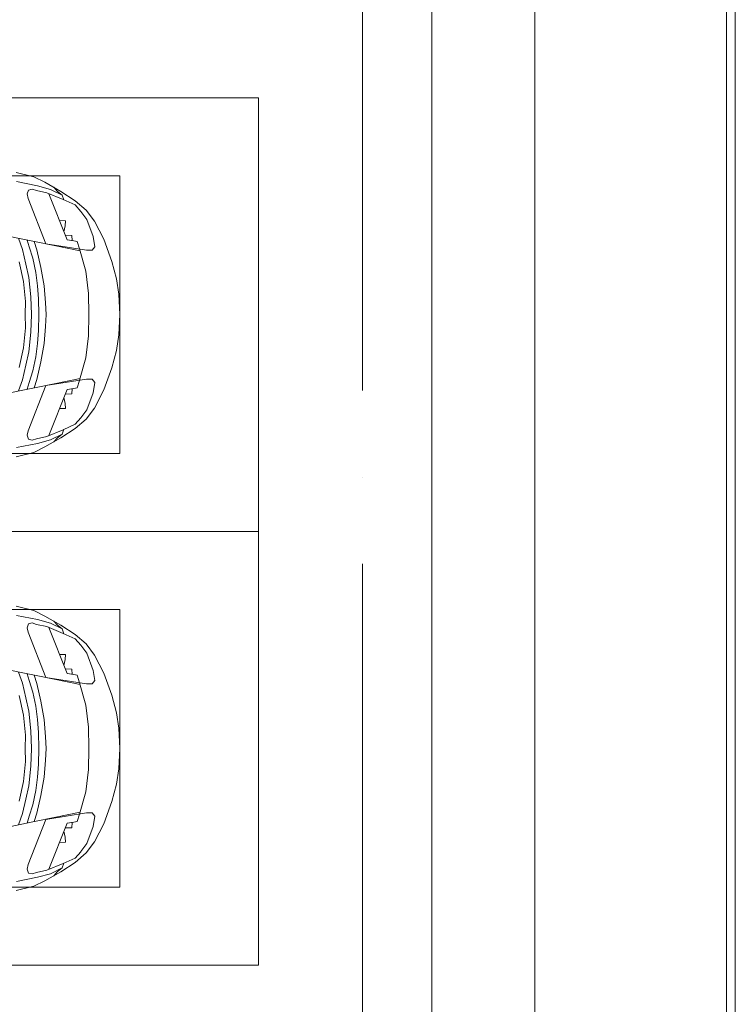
# Model space of a CAD drawing. Header units: millimetres. Extents: x -32229 to 291619, y -13689 to 125138.
# Tile 409 of 565: x 41458 to 45585, y 104375 to 110050. Entities that reach past the tile are written whole.
import ezdxf

# ---------------------------------------------------------------- set-up
doc = ezdxf.new("R2010")
doc.units = ezdxf.units.MM
doc.linetypes.add('ADSK_Линия сетки', pattern=[5000, 4000, -500, 0, -500])
doc.layers.add('A-DETL-____-OTLN', color=7, linetype='Continuous', lineweight=9, true_color=0x00a600)
for name, color, linetype, lineweight in [('A-DETL-GENF-OTLN', 7, 'Continuous', 18), ('A-FLOR-____-OTLN', 7, 'Continuous', 18), ('A-GENM-____-OTLN', 7, 'Continuous', 18), ('C-PRKG-____-OTLN', 7, 'Continuous', 18), ('S-GRID-____-OTLN', 7, 'Continuous', 9)]:
    doc.layers.add(name, color=color, linetype=linetype, lineweight=lineweight)

# ---------------------------------------------------------------- blocks, each defined once
blk = doc.blocks.new('АР_Машиноместо - 4900x2400_М__5300х2500_-3113489--02 ЭМ')
at = {"layer": 'A-DETL-GENF-OTLN', "color": 253, "lineweight": 13, "true_color": 0xaaaaaa}
for p, q in [((826.8, 1300.9), (770, 1576.5)), ((1673.2, 1300.9), (1730, 1576.5)), ((455.7, 1296.1), (430.8, 1396.6)), ((873.8, 1361.2), (809.9, 1383.1)), ((1059, 1354.8), (945.3, 1380.6)), ((1441, 1354.8), (1554.7, 1380.6)), ((1626.2, 1361.2), (1690.1, 1383.1)), ((2044.3, 1296.1), (2069.2, 1396.6)), ((527.2, 1305.2), (531.8, 1326)), ((531.8, 1326), (554.4, 1333.3)), ((554.4, 1333.3), (580.7, 1327.1)), ((580.7, 1327.1), (841.1, 1225.9)), ((859.1, 1321.2), (819.9, 1334.4)), ((925.2, 1301.6), (859.1, 1321.2)), ((958.3, 1341.1), (873.8, 1361.2)), ((1035, 1323.2), (958.3, 1341.1)), ((1148.3, 1312.4), (1035, 1323.2)), ((1174.5, 1344.2), (1059, 1354.8)), ((1250, 1309.3), (1148.3, 1312.4)), ((1250, 1344.9), (1174.5, 1344.2)), ((1250, 1344.9), (1325.5, 1344.2)), ((1250, 1309.3), (1351.7, 1312.4)), ((1325.5, 1344.2), (1441, 1354.8)), ((1351.7, 1312.4), (1465, 1323.2)), ((1465, 1323.2), (1541.7, 1341.1)), ((1541.7, 1341.1), (1626.2, 1361.2)), ((1574.8, 1301.6), (1640.9, 1321.2)), ((1640.9, 1321.2), (1680.1, 1334.4)), ((1919.3, 1327.1), (1658.9, 1225.9)), ((1945.6, 1333.3), (1919.3, 1327.1)), ((1968.2, 1326), (1945.6, 1333.3)), ((1972.8, 1305.2), (1968.2, 1326)), ((487.4, 1232.1), (455.7, 1296.1)), ((535, 1280.6), (527.2, 1305.2)), ((548.2, 1220.1), (535, 1280.6)), ((853.8, 1167.4), (826.8, 1300.9)), ((876.3, 1278.7), (828.3, 1293.7)), ((978.6, 1254.6), (876.3, 1278.7)), ((1007.1, 1283.7), (925.2, 1301.6)), ((1084.1, 1236), (978.6, 1254.6)), ((1083.6, 1274.6), (1007.1, 1283.7)), ((1159.1, 1267.9), (1083.6, 1274.6)), ((1250, 1266.6), (1159.1, 1267.9)), ((1250, 1266.6), (1340.9, 1267.9)), ((1340.9, 1267.9), (1416.4, 1274.6)), ((1415.9, 1236), (1521.4, 1254.6)), ((1416.4, 1274.6), (1492.9, 1283.7)), ((1492.9, 1283.7), (1574.8, 1301.6)), ((1521.4, 1254.6), (1623.7, 1278.7)), ((1623.7, 1278.7), (1671.7, 1293.7)), ((1646.2, 1167.4), (1673.2, 1300.9)), ((1951.8, 1220.1), (1965, 1280.6)), ((1965, 1280.6), (1972.8, 1305.2)), ((2012.6, 1232.1), (2044.3, 1296.1)), ((539.3, 1140.4), (487.4, 1232.1)), ((586.9, 1126.3), (548.2, 1220.1)), ((841.1, 1225.9), (877.7, 991.4)), ((1182.5, 1227.5), (1084.1, 1236)), ((1250, 1223.7), (1182.5, 1227.5)), ((1250, 1223.7), (1317.5, 1227.5)), ((1317.5, 1227.5), (1415.9, 1236)), ((1658.9, 1225.9), (1622.3, 991.4)), ((1913.1, 1126.3), (1951.8, 1220.1)), ((1960.7, 1140.4), (2012.6, 1232.1)), ((540.4, 1159.6), (516.2, 1180.5)), ((593.2, 1056.8), (539.3, 1140.4)), ((561.3, 1132.6), (540.4, 1159.6)), ((882.6, 1027.5), (853.8, 1167.4)), ((1617.4, 1027.5), (1646.2, 1167.4)), ((1906.8, 1056.8), (1960.7, 1140.4)), ((1938.7, 1132.6), (1959.6, 1159.6)), ((1959.6, 1159.6), (1983.8, 1180.5)), ((589, 1121.6), (561.3, 1132.6)), ((617.9, 1057.3), (586.9, 1126.3)), ((1882.1, 1057.3), (1913.1, 1126.3)), ((1911, 1121.6), (1938.7, 1132.6)), ((647.2, 992.8), (593.2, 1056.8)), ((654.7, 1024.4), (617.9, 1057.3)), ((700.9, 989.1), (655, 1024.3)), ((1000.2, 994.5), (871.4, 1031.3)), ((1499.8, 994.5), (1628.6, 1031.3)), ((1799.1, 989.1), (1845, 1024.3)), ((1845.3, 1024.4), (1882.1, 1057.3)), ((1852.8, 992.8), (1906.8, 1056.8)), ((711.9, 946.2), (647.2, 992.8)), ((800.1, 952.6), (700.9, 989.1)), ((877.7, 991.4), (877.7, 958.9)), ((1127.4, 979.8), (1000.2, 994.5)), ((1250, 977.6), (1127.4, 979.8)), ((1250, 977.6), (1372.6, 979.8)), ((1372.6, 979.8), (1499.8, 994.5)), ((1622.3, 991.4), (1622.3, 958.9)), ((1699.9, 952.6), (1799.1, 989.1)), ((1788.1, 946.2), (1852.8, 992.8)), ((815.8, 891), (711.9, 946.2)), ((859, 944.1), (800.1, 952.6)), ((877.7, 958.9), (859, 944.1)), ((1622.3, 958.9), (1641, 944.1)), ((1641, 944.1), (1699.9, 952.6)), ((1684.2, 891), (1788.1, 946.2)), ((943.3, 845.1), (815.8, 891)), ((1556.7, 845.1), (1684.2, 891)), ((1044.2, 818.6), (943.3, 845.1)), ((1132.7, 806), (1044.2, 818.6)), ((1250, 800), (1132.7, 806)), ((1250, 800), (1367.3, 806)), ((1367.3, 806), (1455.8, 818.6)), ((1455.8, 818.6), (1556.7, 845.1))]:
    blk.add_line(p, q, dxfattribs=at)
at = {"layer": 'A-DETL-GENF-OTLN', "color": 254, "lineweight": 13, "true_color": 0xd4d4d4}
for p, q in [((507.4, 1274.3), (483.4, 1395.6)), ((1992.6, 1274.3), (2016.6, 1395.6)), ((527.9, 1198.6), (507.4, 1274.3)), ((1972.1, 1198.6), (1992.6, 1274.3)), ((561.7, 1132.1), (527.9, 1198.6)), ((818.8, 1102.9), (554, 1208.1)), ((1681.2, 1102.9), (1946, 1208.1)), ((1938.3, 1132.1), (1972.1, 1198.6)), ((709.1, 1112.7), (708.2, 1146.9)), ((1790.9, 1112.7), (1791.8, 1146.9)), ((737.7, 1113.6), (709.1, 1112.7)), ((772.6, 1121.3), (737.7, 1113.6)), ((792.9, 1076.2), (791.2, 1114.5)), ((824.1, 1063.7), (818.8, 1102.9)), ((1675.9, 1063.7), (1681.2, 1102.9)), ((1707.1, 1076.2), (1708.8, 1114.5)), ((1727.4, 1121.3), (1762.3, 1113.6)), ((1762.3, 1113.6), (1790.9, 1112.7)), ((823.3, 1074.4), (792.9, 1076.2)), ((827.7, 1045), (824.1, 1063.7)), ((871.3, 1031.9), (827.7, 1045)), ((1628.7, 1031.9), (1672.3, 1045)), ((1672.3, 1045), (1675.9, 1063.7)), ((1676.7, 1074.4), (1707.1, 1076.2))]:
    blk.add_line(p, q, dxfattribs=at)
at = {"layer": 'C-PRKG-____-OTLN', "color": 253, "lineweight": 13, "true_color": 0xaaaaaa}
for p, q in [((0, 0), (0, 5300)), ((2500, 0), (2500, 5300)), ((450, 800), (450, 4500)), ((2050, 800), (2050, 4500)), ((450, 800), (2050, 800)), ((2500, 0), (0, 0))]:
    blk.add_line(p, q, dxfattribs=at)
blk = doc.blocks.new('АР_Машиноместо - 4900x2400_М__5300х2500_-V32--02 ЭМ')
at = {"layer": 'A-DETL-GENF-OTLN', "color": 253, "lineweight": 13, "true_color": 0xaaaaaa}
for p, q in [((943.3, -845.1), (815.8, -891)), ((1044.2, -818.6), (943.3, -845.1)), ((1132.7, -806), (1044.2, -818.6)), ((1250, -800), (1132.7, -806)), ((1250, -800), (1367.3, -806)), ((1367.3, -806), (1455.8, -818.6)), ((1455.8, -818.6), (1556.7, -845.1)), ((1556.7, -845.1), (1684.2, -891)), ((815.8, -891), (711.9, -946.2)), ((1684.2, -891), (1788.1, -946.2)), ((711.9, -946.2), (647.2, -992.8)), ((800.1, -952.6), (700.9, -989.1)), ((859, -944.1), (800.1, -952.6)), ((877.7, -958.9), (859, -944.1)), ((877.7, -991.4), (877.7, -958.9)), ((1622.3, -958.9), (1641, -944.1)), ((1622.3, -991.4), (1622.3, -958.9)), ((1641, -944.1), (1699.9, -952.6)), ((1699.9, -952.6), (1799.1, -989.1)), ((1788.1, -946.2), (1852.8, -992.8)), ((647.2, -992.8), (593.2, -1056.8)), ((700.9, -989.1), (655, -1024.3)), ((841.1, -1225.9), (877.7, -991.4)), ((1000.2, -994.5), (871.4, -1031.3)), ((1127.4, -979.8), (1000.2, -994.5)), ((1250, -977.6), (1127.4, -979.8)), ((1250, -977.6), (1372.6, -979.8)), ((1372.6, -979.8), (1499.8, -994.5)), ((1499.8, -994.5), (1628.6, -1031.3)), ((1658.9, -1225.9), (1622.3, -991.4)), ((1799.1, -989.1), (1845, -1024.3)), ((1852.8, -992.8), (1906.8, -1056.8)), ((593.2, -1056.8), (539.3, -1140.4)), ((617.9, -1057.3), (586.9, -1126.3)), ((654.7, -1024.4), (617.9, -1057.3)), ((882.6, -1027.5), (853.8, -1167.4)), ((1617.4, -1027.5), (1646.2, -1167.4)), ((1845.3, -1024.4), (1882.1, -1057.3)), ((1882.1, -1057.3), (1913.1, -1126.3)), ((1906.8, -1056.8), (1960.7, -1140.4)), ((561.3, -1132.6), (540.4, -1159.6)), ((586.9, -1126.3), (548.2, -1220.1)), ((589, -1121.6), (561.3, -1132.6)), ((1911, -1121.6), (1938.7, -1132.6)), ((1913.1, -1126.3), (1951.8, -1220.1)), ((1938.7, -1132.6), (1959.6, -1159.6)), ((539.3, -1140.4), (487.4, -1232.1)), ((540.4, -1159.6), (516.2, -1180.5)), ((853.8, -1167.4), (826.8, -1300.9)), ((1646.2, -1167.4), (1673.2, -1300.9)), ((1959.6, -1159.6), (1983.8, -1180.5)), ((1960.7, -1140.4), (2012.6, -1232.1)), ((487.4, -1232.1), (455.7, -1296.1)), ((548.2, -1220.1), (535, -1280.6)), ((580.7, -1327.1), (841.1, -1225.9)), ((1084.1, -1236), (978.6, -1254.6)), ((1182.5, -1227.5), (1084.1, -1236)), ((1250, -1223.7), (1182.5, -1227.5)), ((1250, -1223.7), (1317.5, -1227.5)), ((1317.5, -1227.5), (1415.9, -1236)), ((1415.9, -1236), (1521.4, -1254.6)), ((1919.3, -1327.1), (1658.9, -1225.9)), ((1951.8, -1220.1), (1965, -1280.6)), ((2012.6, -1232.1), (2044.3, -1296.1)), ((455.7, -1296.1), (430.8, -1396.6)), ((535, -1280.6), (527.2, -1305.2)), ((527.2, -1305.2), (531.8, -1326)), ((826.8, -1300.9), (770, -1576.5)), ((876.3, -1278.7), (828.3, -1293.7)), ((925.2, -1301.6), (859.1, -1321.2)), ((978.6, -1254.6), (876.3, -1278.7)), ((1007.1, -1283.7), (925.2, -1301.6)), ((1083.6, -1274.6), (1007.1, -1283.7)), ((1159.1, -1267.9), (1083.6, -1274.6)), ((1250, -1266.6), (1159.1, -1267.9)), ((1250, -1266.6), (1340.9, -1267.9)), ((1340.9, -1267.9), (1416.4, -1274.6)), ((1416.4, -1274.6), (1492.9, -1283.7)), ((1492.9, -1283.7), (1574.8, -1301.6)), ((1521.4, -1254.6), (1623.7, -1278.7)), ((1574.8, -1301.6), (1640.9, -1321.2)), ((1623.7, -1278.7), (1671.7, -1293.7)), ((1673.2, -1300.9), (1730, -1576.5)), ((1965, -1280.6), (1972.8, -1305.2)), ((1972.8, -1305.2), (1968.2, -1326)), ((2044.3, -1296.1), (2069.2, -1396.6)), ((531.8, -1326), (554.4, -1333.3)), ((554.4, -1333.3), (580.7, -1327.1)), ((873.8, -1361.2), (809.9, -1383.1)), ((859.1, -1321.2), (819.9, -1334.4)), ((958.3, -1341.1), (873.8, -1361.2)), ((1059, -1354.8), (945.3, -1380.6)), ((1035, -1323.2), (958.3, -1341.1)), ((1148.3, -1312.4), (1035, -1323.2)), ((1174.5, -1344.2), (1059, -1354.8)), ((1250, -1309.3), (1148.3, -1312.4)), ((1250, -1344.9), (1174.5, -1344.2)), ((1250, -1309.3), (1351.7, -1312.4)), ((1250, -1344.9), (1325.5, -1344.2)), ((1325.5, -1344.2), (1441, -1354.8)), ((1351.7, -1312.4), (1465, -1323.2)), ((1441, -1354.8), (1554.7, -1380.6)), ((1465, -1323.2), (1541.7, -1341.1)), ((1541.7, -1341.1), (1626.2, -1361.2)), ((1626.2, -1361.2), (1690.1, -1383.1)), ((1640.9, -1321.2), (1680.1, -1334.4)), ((1945.6, -1333.3), (1919.3, -1327.1)), ((1968.2, -1326), (1945.6, -1333.3))]:
    blk.add_line(p, q, dxfattribs=at)
at = {"layer": 'A-DETL-GENF-OTLN', "color": 254, "lineweight": 13, "true_color": 0xd4d4d4}
for p, q in [((792.9, -1076.2), (791.2, -1114.5)), ((823.3, -1074.4), (792.9, -1076.2)), ((824.1, -1063.7), (818.8, -1102.9)), ((827.7, -1045), (824.1, -1063.7)), ((871.3, -1031.9), (827.7, -1045)), ((1628.7, -1031.9), (1672.3, -1045)), ((1672.3, -1045), (1675.9, -1063.7)), ((1675.9, -1063.7), (1681.2, -1102.9)), ((1676.7, -1074.4), (1707.1, -1076.2)), ((1707.1, -1076.2), (1708.8, -1114.5)), ((561.7, -1132.1), (527.9, -1198.6)), ((818.8, -1102.9), (554, -1208.1)), ((709.1, -1112.7), (708.2, -1146.9)), ((737.7, -1113.6), (709.1, -1112.7)), ((772.6, -1121.3), (737.7, -1113.6)), ((1681.2, -1102.9), (1946, -1208.1)), ((1727.4, -1121.3), (1762.3, -1113.6)), ((1762.3, -1113.6), (1790.9, -1112.7)), ((1790.9, -1112.7), (1791.8, -1146.9)), ((1938.3, -1132.1), (1972.1, -1198.6)), ((527.9, -1198.6), (507.4, -1274.3)), ((1972.1, -1198.6), (1992.6, -1274.3)), ((507.4, -1274.3), (483.4, -1395.6)), ((1992.6, -1274.3), (2016.6, -1395.6))]:
    blk.add_line(p, q, dxfattribs=at)
at = {"layer": 'C-PRKG-____-OTLN', "color": 253, "lineweight": 13, "true_color": 0xaaaaaa}
for p, q in [((2500, 0), (0, 0)), ((0, 0), (0, -5300)), ((2500, 0), (2500, -5300)), ((450, -800), (450, -4500)), ((450, -800), (2050, -800)), ((2050, -800), (2050, -4500))]:
    blk.add_line(p, q, dxfattribs=at)
blk = doc.blocks.new('АР-Заполнение деф_ шва - Д_ш_-4425143--02 ЭМ')
at = {"layer": 'A-GENM-____-OTLN', "color": 253, "lineweight": 13, "true_color": 0xaaaaaa}
blk.add_line((0, -25), (24910, -25), dxfattribs=at)
blk = doc.blocks.new('Наметкина 10_РД_АР_П_отсоединено_rvt-1--02 ЭМ')
at = {"layer": 'A-FLOR-____-OTLN', "color": 253, "lineweight": 13, "true_color": 0xaaaaaa}
for p, q in [((43835.3, 94450), (43835.3, 114325.4)), ((43835.3, 94450), (43835.3, 114325.4)), ((45535.3, 96150), (45535.3, 113760)), ((45585.3, 113710), (45585.3, 96200))]:
    blk.add_line(p, q, dxfattribs=at)
at = {"layer": 'A-GENM-____-OTLN', "color": 253, "lineweight": 13, "true_color": 0xaaaaaa, "rotation": 270}
blk.add_blockref('АР-Заполнение деф_ шва - Д_ш_-4425143--02 ЭМ', (45560.3, 121060), dxfattribs=at)
at = {"layer": 'C-PRKG-____-OTLN', "color": 253, "lineweight": 13, "true_color": 0xaaaaaa}
for name, rotation in [('АР_Машиноместо - 4900x2400_М__5300х2500_-3113489--02 ЭМ', 90.00000000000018), ('АР_Машиноместо - 4900x2400_М__5300х2500_-V32--02 ЭМ', 270.0000000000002)]:
    blk.add_blockref(name, (42835.3, 107100), dxfattribs=dict(at, rotation=rotation))

msp = doc.modelspace()

# ---------------------------------------------------------------- linework, layer by layer
at = {"layer": 'A-DETL-____-OTLN', "color": 5, "true_color": 0x0000ff}
msp.add_line((44428.6, 97327.2), (44428.6, 114535.1), dxfattribs=at)
at = {"layer": 'S-GRID-____-OTLN', "color": 253, "linetype": 'ADSK_Линия сетки', "true_color": 0xaaaaaa}
msp.add_line((43435.3, -12088.9), (43435.3, 125138.4), dxfattribs=at)

# ---------------------------------------------------------------- block references
at = {"lineweight": 5}
msp.add_blockref('Наметкина 10_РД_АР_П_отсоединено_rvt-1--02 ЭМ', (0, 0), dxfattribs=at)

doc.saveas('drawing.dxf')
